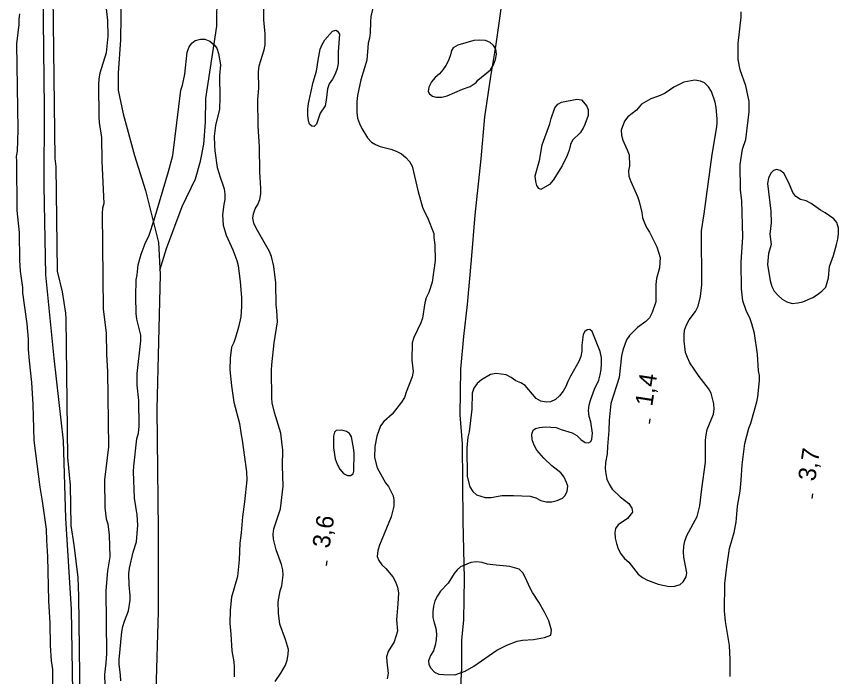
# Model space of a CAD drawing. Extents: x 282461 to 284471, y 5554090 to 5557646.
# Drawn here: x 283002.4 to 283143.6, y 5556652 to 5556765.2 of the extents above; entities that cross this region are included whole.
import ezdxf

# ---------------------------------------------------------------- set-up
doc = ezdxf.new("R2010")
doc.units = 0
for name, color, linetype in [('Niveau 2', 7, 'Continuous'), ('Niveau 22', 7, 'Continuous'), ('Niveau 3', 7, 'Continuous'), ('Niveau 4', 7, 'Continuous')]:
    doc.layers.add(name, color=color, linetype=linetype)

msp = doc.modelspace()

# ---------------------------------------------------------------- linework, layer by layer
at = {"layer": 'Niveau 2'}
for points in [[(283008.69, 5556768.78), (283009.02, 5556740.89), (283009.21, 5556739.5), (283009.42, 5556721.51), (283010.28, 5556717.97), (283010.85, 5556714.31), (283010.92, 5556713.38), (283011.2, 5556689.57), (283011.66, 5556684.8), (283011.8, 5556677.88)], [(283046.89, 5556651.11), (283047.86, 5556652.51), (283048.66, 5556653.92), (283048.94, 5556654.79), (283049.1, 5556655.73), (283049.15, 5556656.6), (283048.67, 5556658.34), (283047.65, 5556660.94), (283047.45, 5556662.86), (283047.37, 5556664.77), (283047.75, 5556666.64), (283048.03, 5556667.51), (283048.24, 5556669.38), (283048.18, 5556670.25), (283047.99, 5556671.17), (283047.03, 5556673.72), (283046.6, 5556675.52), (283046.53, 5556676.39), (283046.64, 5556677.32), (283047.82, 5556680.76), (283048.24, 5556684.6), (283048.14, 5556688.09), (283048.17, 5556690.82), (283048.1, 5556691.75), (283047.84, 5556693.72), (283046.75, 5556697.26), (283046.38, 5556698.94), (283046.32, 5556699.75), (283046.26, 5556704.52), (283046.31, 5556705.45), (283046.73, 5556709.23), (283047.27, 5556712.84), (283047.19, 5556714.76), (283047.06, 5556715.75), (283047.01, 5556719.52), (283046.63, 5556722.31), (283046.26, 5556724.05), (283045.9, 5556724.92), (283043.59, 5556728.9), (283043.23, 5556729.77), (283043.05, 5556730.64), (283043.15, 5556731.39), (283043.43, 5556732.21), (283043.89, 5556732.97), (283044.23, 5556733.85), (283044.39, 5556734.78), (283044.44, 5556735.71), (283044.23, 5556738.56), (283044.18, 5556742.86), (283043.96, 5556746.4), (283043.91, 5556750.99), (283044.06, 5556752.91), (283044.03, 5556755.76), (283044.13, 5556756.75), (283044.97, 5556759.49), (283045.14, 5556760.36), (283045.17, 5556762.28), (283044.91, 5556764.66), (283044.87, 5556768.56)], [(283064.16, 5556768.78), (283063.33, 5556765.23), (283063.23, 5556764.29), (283063.19, 5556762.43), (283063.08, 5556761.5), (283062.86, 5556760.63), (283062.61, 5556757.72), (283061.6, 5556754.39), (283060.99, 5556751.65), (283060.89, 5556750.67), (283060.91, 5556748.75), (283061.04, 5556747.76), (283061.34, 5556746.89), (283061.76, 5556746.03)], [(283017.82, 5556767.14), (283018.09, 5556764.52), (283018.12, 5556761.85), (283017.86, 5556758.99), (283016.74, 5556755.49), (283016.57, 5556754.56), (283016.53, 5556753.57), (283016.59, 5556748.04), (283016.66, 5556747.05), (283017.04, 5556744.44), (283017.09, 5556740.43), (283017.47, 5556733.16), (283017.24, 5556732.34), (283017.14, 5556731.41), (283017.33, 5556715.01), (283017.85, 5556710.94), (283017.89, 5556707.22), (283018.1, 5556704.31), (283018.25, 5556691.4), (283017.56, 5556685.69), (283017.62, 5556680.98), (283017.87, 5556679.01), (283018.12, 5556678.14), (283018.37, 5556676.22), (283018.47, 5556672.5), (283018.1, 5556670.11), (283017.79, 5556666.73), (283017.91, 5556655.92), (283017.82, 5556654.23), (283017.55, 5556652.31), (283017.63, 5556650.39)], [(283128.26, 5556750.63), (283127.71, 5556753.36), (283126.75, 5556756.08), (283126.38, 5556757.88), (283126.4, 5556760.61), (283126.93, 5556765.09), (283126.92, 5556766.02)], [(283057.71, 5556759.18), (283057.67, 5556757.15), (283057.51, 5556756.28), (283057.17, 5556755.34), (283056.72, 5556754.47), (283056.14, 5556753.7), (283055.86, 5556752.83), (283055.66, 5556750.85), (283055.49, 5556749.92), (283054.58, 5556748.63), (283053.96, 5556746.77), (283053.56, 5556746.36), (283053.15, 5556746.41), (283052.8, 5556746.75), (283052.62, 5556747.33), (283052.49, 5556748.32), (283052.48, 5556749.31), (283052.58, 5556750.29), (283053.41, 5556753.96), (283053.97, 5556755.83), (283054.24, 5556757.75), (283054.62, 5556759.61), (283054.96, 5556760.43), (283055.42, 5556761.25), (283056.73, 5556762.71), (283057.31, 5556762.89), (283057.61, 5556762.72), (283057.9, 5556762.2), (283057.71, 5556759.18)], [(283020.35, 5556651.23), (283020.34, 5556652.22), (283020.09, 5556654.08), (283020.08, 5556654.89), (283020.55, 5556659.61), (283020.71, 5556660.54), (283020.99, 5556661.48), (283021.67, 5556663.23), (283021.99, 5556665.04), (283021.98, 5556665.85), (283021.79, 5556667.71), (283021.77, 5556669.57), (283021.87, 5556670.56), (283022.48, 5556673.3), (283023.04, 5556675.05), (283023.3, 5556677.91), (283023.16, 5556679.71), (283022.72, 5556682.55), (283022.55, 5556687.15), (283022.59, 5556688.08), (283023.12, 5556692.74), (283023.4, 5556693.73), (283023.5, 5556694.95), (283023.45, 5556699.32), (283023.19, 5556701.99), (283023.16, 5556703.97), (283023.8, 5556709.56), (283023.78, 5556710.55), (283023.11, 5556713.27), (283022.98, 5556714.26), (283022.95, 5556717.17), (283023.03, 5556720.02), (283023.2, 5556720.89), (283023.35, 5556722.64), (283023.85, 5556724.45), (283024.53, 5556726.26), (283025.21, 5556727.72), (283026.11, 5556730.35), (283028.57, 5556738.64), (283029.29, 5556741.38), (283030.68, 5556752.57), (283030.96, 5556753.44), (283031.34, 5556755.31), (283031.76, 5556759.1), (283032.1, 5556760.03), (283032.56, 5556760.68), (283033.13, 5556761.09), (283034.06, 5556761.33), (283034.82, 5556761.34), (283035.64, 5556761), (283036.4, 5556760.37), (283036.87, 5556759.8), (283037.17, 5556758.87), (283037.49, 5556756.95), (283037.34, 5556755.09), (283037.38, 5556751.25), (283037.29, 5556749.33), (283036.62, 5556746.53), (283036.41, 5556744.72), (283036.43, 5556743.09), (283036.5, 5556742.16), (283036.94, 5556739.32), (283037.49, 5556737.46), (283037.85, 5556736.54), (283038.09, 5556735.67), (283038.22, 5556734.74), (283038.23, 5556733.81), (283038.06, 5556732.99), (283037.85, 5556731.19), (283037.93, 5556729.44), (283038.47, 5556727.7), (283039.61, 5556725.16), (283040.27, 5556723.36), (283040.51, 5556722.49), (283040.89, 5556719.7), (283041.1, 5556717.03)], [(283081.39, 5556753.91), (283081.67, 5556754.32), (283083.86, 5556756.09), (283084.38, 5556756.91), (283084.72, 5556757.85), (283084.88, 5556758.78), (283084.75, 5556759.6), (283084.4, 5556760.23), (283083.81, 5556760.75), (283082.99, 5556761.09), (283082, 5556761.19), (283081.01, 5556761.12), (283078.23, 5556760.33), (283077.42, 5556759.86), (283077.14, 5556759.39), (283076.97, 5556758.63), (283076.63, 5556757.7), (283076.18, 5556756.82), (283075.66, 5556756.06), (283075.09, 5556755.41), (283074.34, 5556754.76), (283073.71, 5556754), (283073.25, 5556753.12), (283073.15, 5556752.36), (283073.38, 5556751.96), (283073.91, 5556751.56), (283074.55, 5556751.39), (283075.48, 5556751.4), (283076.41, 5556751.64), (283079.07, 5556752.78), (283080.35, 5556753.2), (283081.39, 5556753.91)], [(283120.09, 5556728.47), (283120.58, 5556731.39), (283121.91, 5556741.53), (283122.67, 5556745.96), (283122.78, 5556746.83), (283122.77, 5556747.65), (283122.63, 5556749.62), (283122.44, 5556750.55), (283121.84, 5556752.35), (283121.31, 5556753.16), (283120.6, 5556753.85), (283119.9, 5556754.13), (283118.97, 5556754.29), (283117.05, 5556753.98), (283115.37, 5556753.09), (283113.87, 5556752.08), (283113.01, 5556751.66), (283111.38, 5556751.12), (283109.82, 5556750.17)], [(283100.06, 5556746.7), (283099.77, 5556746.06), (283099.26, 5556745.24), (283097.94, 5556744), (283097.6, 5556743.24), (283097.38, 5556742.31), (283097.04, 5556741.38), (283096.19, 5556739.62), (283094.65, 5556737.16), (283094.02, 5556736.4), (283092.51, 5556735.57), (283092.16, 5556735.74), (283091.81, 5556736.2), (283091.63, 5556736.9), (283091.56, 5556737.88), (283092.28, 5556740.51), (283092.72, 5556743.19), (283094.07, 5556746.81), (283094.29, 5556747.74), (283094.91, 5556749.55), (283095.42, 5556750.19), (283096.06, 5556750.55), (283098.67, 5556751.05), (283099.48, 5556750.94), (283100.43, 5556749.85), (283100.61, 5556749.21), (283100.62, 5556748.22), (283100.06, 5556746.7)], [(283109.82, 5556750.17), (283108.96, 5556749.17), (283107.46, 5556747.99), (283106.89, 5556747.29), (283106.33, 5556745.71), (283106.34, 5556744.84), (283106.58, 5556744.03), (283107.36, 5556742.35), (283107.66, 5556741.48), (283107.74, 5556739.62), (283107.57, 5556738.74), (283107.64, 5556737.81), (283107.94, 5556736.89), (283109.08, 5556734.34), (283109.38, 5556733.47), (283109.87, 5556731.61), (283109.99, 5556730.68), (283110.3, 5556729.82), (283110.65, 5556729.01), (283111.19, 5556728.2), (283112.44, 5556725.71), (283112.98, 5556723.86), (283112.89, 5556722.11), (283112.39, 5556720.24), (283112.28, 5556719.25), (283112.26, 5556716.28), (283111.64, 5556714.42), (283111.19, 5556713.54), (283110.55, 5556712.89), (283109.11, 5556711.83), (283107.73, 5556710.47), (283107.22, 5556709.77), (283106.6, 5556707.96), (283106.38, 5556707.02), (283105.95, 5556703.3), (283104.55, 5556698.8), (283104.24, 5556695.95), (283104.2, 5556694.2), (283103.94, 5556691.46), (283103.9, 5556690.18), (283103.63, 5556688.67), (283103.58, 5556687.68), (283103.65, 5556686.75), (283103.83, 5556685.82), (283104.25, 5556684.95), (283104.78, 5556684.14), (283106.14, 5556682.82), (283107.61, 5556681.68), (283108.14, 5556680.87), (283108.26, 5556680.17), (283107.4, 5556679.06), (283105.79, 5556677.99), (283105.33, 5556677.34), (283105.22, 5556676.7), (283105.29, 5556675.72), (283105.48, 5556674.79), (283105.78, 5556673.86), (283106.25, 5556672.99), (283106.9, 5556672.24), (283107.61, 5556671.61), (283109.2, 5556669.54), (283109.97, 5556668.96), (283110.84, 5556668.51), (283112.66, 5556667.83), (283114.52, 5556667.39), (283115.51, 5556667.46), (283116.44, 5556667.76), (283116.96, 5556668.23), (283117.47, 5556669.05), (283117.58, 5556669.75), (283117.08, 5556672.42), (283117.01, 5556673.35), (283117.06, 5556674.34), (283117.22, 5556675.21), (283117.56, 5556676.15), (283119.33, 5556679.43), (283119.83, 5556681.24), (283120.14, 5556684.15), (283120.79, 5556688.75), (283120.8, 5556692.53), (283120.91, 5556693.46), (283121.07, 5556694.34), (283122.14, 5556696.97), (283122.25, 5556697.84), (283122.24, 5556698.77), (283121.75, 5556700.57), (283121.28, 5556701.38), (283119.68, 5556703.46), (283118.08, 5556705.82), (283117.67, 5556706.69), (283117.37, 5556707.56), (283117.11, 5556709.53), (283117.1, 5556710.52), (283117.2, 5556711.4), (283117.54, 5556712.33), (283118, 5556713.15), (283119.09, 5556714.62), (283119.54, 5556715.5), (283119.93, 5556717.19), (283120.14, 5556719.17), (283120.09, 5556728.47)], [(283125.01, 5556651.95), (283125.03, 5556654.86), (283124.89, 5556657.3), (283124.2, 5556661.42), (283124.06, 5556663.22), (283124.12, 5556667.93), (283124.44, 5556670.78), (283124.92, 5556673.92), (283125.7, 5556676.67), (283126.03, 5556678.47), (283126.29, 5556681.21), (283126.73, 5556683.77), (283126.94, 5556685.63), (283127.08, 5556688.31), (283127.56, 5556691.97), (283128.23, 5556694.6), (283128.56, 5556695.42), (283129.63, 5556699.09), (283129.79, 5556699.96), (283130.05, 5556702.76), (283130.04, 5556703.63), (283129.91, 5556704.44), (283129.7, 5556707.29), (283129.2, 5556710.83), (283128.77, 5556712.51), (283128.47, 5556713.32), (283127.76, 5556714.76), (283127.21, 5556716.44), (283126.96, 5556718.47), (283126.9, 5556723.06), (283127.2, 5556727.37), (283127.01, 5556733.65), (283126.81, 5556735.45), (283126.76, 5556739.86), (283127.14, 5556742.48), (283127.7, 5556744.12), (283128.28, 5556748.89), (283128.26, 5556750.63)], [(283061.76, 5556746.03), (283062.76, 5556744.41), (283063.41, 5556743.66), (283064.11, 5556743.26), (283064.93, 5556742.92), (283066.74, 5556742.48), (283067.67, 5556742.14), (283068.55, 5556741.69), (283069.31, 5556741.06), (283069.96, 5556740.37), (283070.38, 5556739.56), (283071.42, 5556735.15), (283072.2, 5556732.49), (283072.56, 5556731.62), (283073.04, 5556730.75), (283074.12, 5556727.97), (283074.13, 5556727.28), (283074.32, 5556726.06), (283074.35, 5556723.33), (283073.87, 5556719.66), (283073.25, 5556717.85), (283072.79, 5556716.97), (283072.57, 5556716.1), (283072.2, 5556713.48), (283071.92, 5556712.66), (283070.67, 5556710.15), (283070.39, 5556709.21), (283070.36, 5556706.25), (283070.56, 5556704.28), (283070.4, 5556703.4), (283069.38, 5556700.77), (283069.1, 5556699.84), (283068.59, 5556699.02), (283066.99, 5556696.97), (283065.55, 5556695.73), (283064.97, 5556694.97), (283064.36, 5556693.22), (283063.97, 5556691.41), (283063.93, 5556689.55), (283064.42, 5556687.76), (283065.85, 5556685.21), (283066.32, 5556684.58), (283067.15, 5556682.96), (283067.28, 5556682.21), (283067.23, 5556681.22), (283066.79, 5556679.35), (283064.81, 5556674.51), (283064.53, 5556673.57), (283064.42, 5556672.58), (283064.67, 5556671.89), (283065.2, 5556671.14), (283065.9, 5556670.51), (283067.08, 5556669.07), (283067.56, 5556668.2), (283067.86, 5556667.28), (283068.04, 5556666.35), (283067.95, 5556664.43), (283067.69, 5556661.7), (283067.89, 5556659.72), (283067.33, 5556657.91), (283066.3, 5556656.27), (283066.02, 5556655.34), (283066.03, 5556654.47), (283066.29, 5556652.5), (283066.13, 5556651.56)], [(283132.04, 5556726.12), (283131.59, 5556724.55), (283131.44, 5556722.69), (283131.88, 5556719.85), (283132.18, 5556718.92), (283132.6, 5556718.12), (283133.25, 5556717.37), (283133.95, 5556716.74), (283134.77, 5556716.28), (283135.7, 5556716), (283136.63, 5556716.07), (283137.5, 5556716.26), (283139.23, 5556717.03), (283140.04, 5556717.5), (283140.79, 5556718.09), (283141.48, 5556718.8), (283141.92, 5556720.37), (283142.08, 5556722.35), (283142.75, 5556724.22), (283143.31, 5556726.08), (283143.53, 5556727.01), (283143.64, 5556728), (283143.62, 5556728.93), (283143.32, 5556729.86), (283142.85, 5556730.49), (283141.33, 5556731.52), (283140.51, 5556731.97), (283138.93, 5556733.12), (283138.05, 5556733.57), (283137.12, 5556733.85), (283136.3, 5556734.36), (283135.77, 5556735), (283135.11, 5556736.67), (283134.22, 5556738.35), (283133.63, 5556738.81), (283132.99, 5556738.97), (283132.47, 5556738.79), (283132.01, 5556738.32), (283131.62, 5556737.5), (283131.45, 5556736.57), (283132.03, 5556731.82), (283132.05, 5556729.84), (283131.84, 5556727.86), (283132.04, 5556726.12)], [(283041.1, 5556717.03), (283041.12, 5556715.46), (283040.97, 5556713.71), (283040.58, 5556711.9), (283040.08, 5556710.15), (283039.8, 5556709.28), (283039.4, 5556708.46), (283039.13, 5556706.59), (283039.1, 5556704.62), (283039.36, 5556701.83), (283039.8, 5556699.04), (283040.77, 5556695.39), (283041.03, 5556693.41), (283041.22, 5556692.54), (283041.98, 5556687.08), (283041.99, 5556685.74), (283041.63, 5556681.96), (283041.26, 5556679.34), (283041.05, 5556676.6), (283040.78, 5556674.85), (283040.7, 5556672), (283040.39, 5556669.15), (283039.38, 5556665.59), (283039.12, 5556663.37), (283039.09, 5556661.1), (283039.28, 5556659.25), (283039.43, 5556656.34), (283039.75, 5556654.48), (283039.81, 5556653.55), (283039.83, 5556651.92)], [(283102.67, 5556707.73), (283101.35, 5556711.2), (283100.94, 5556711.49), (283100.47, 5556711.48), (283100.07, 5556711.19), (283099.78, 5556710.66), (283099.52, 5556708.8), (283099.53, 5556707.81), (283099.36, 5556706.88), (283099.03, 5556706), (283097.6, 5556703.49), (283097.15, 5556702.61), (283096.81, 5556701.73), (283096.35, 5556700.91), (283095.72, 5556700.15), (283095.03, 5556699.5), (283094.17, 5556699.09), (283093.41, 5556699.02), (283092.48, 5556699.24), (283091.72, 5556699.7), (283089.83, 5556701.88), (283089.07, 5556702.34), (283088.19, 5556702.68), (283087.43, 5556703.25), (283086.55, 5556703.71), (283084.81, 5556703.98), (283083.88, 5556703.79), (283082.32, 5556702.9), (283081.57, 5556702.25), (283081, 5556701.43), (283080.72, 5556700.56), (283080.64, 5556697.82), (283080.22, 5556693.98), (283079.94, 5556693.05), (283079.78, 5556691.19), (283079.84, 5556686.31), (283080.33, 5556684.51), (283080.8, 5556683.7), (283081.45, 5556683.13), (283082.97, 5556682.68), (283083.95, 5556682.69), (283085.81, 5556683), (283087.79, 5556683.03), (283090.69, 5556682.94), (283091.63, 5556682.61), (283092.5, 5556682.15), (283093.44, 5556681.93), (283094.37, 5556681.94), (283095.29, 5556682.18), (283096.22, 5556682.54), (283096.68, 5556683.01), (283097.02, 5556683.77), (283097.13, 5556684.65), (283096.94, 5556685.28), (283096.53, 5556686.15), (283095.94, 5556686.9), (283094.41, 5556688.1), (283093, 5556689.42), (283091.82, 5556690.8), (283091.35, 5556691.67), (283091.04, 5556692.6), (283090.97, 5556693.58), (283091.2, 5556694.23), (283091.6, 5556694.52), (283092.3, 5556694.7), (283093.29, 5556694.83), (283095.15, 5556694.68), (283096.02, 5556694.34), (283097.89, 5556693.78), (283098.71, 5556693.33), (283099.36, 5556692.64), (283100.12, 5556692.12), (283100.7, 5556692.07), (283101.1, 5556692.31), (283101.27, 5556692.72), (283101.38, 5556693.71), (283101.12, 5556695.68), (283100.82, 5556696.61), (283100.69, 5556697.59), (283100.8, 5556698.52), (283101.02, 5556699.4), (283101.7, 5556701.27), (283102.49, 5556702.84), (283102.71, 5556703.72), (283102.88, 5556704.65), (283102.92, 5556705.64), (283102.91, 5556706.63), (283102.67, 5556707.73)], [(283060.31, 5556691.2), (283060, 5556693.11), (283059.64, 5556693.69), (283059.11, 5556694.03), (283058.3, 5556694.25), (283057.37, 5556694.19), (283057.08, 5556693.89), (283056.92, 5556693.19), (283056.88, 5556691.22), (283057.19, 5556689.3), (283057.5, 5556688.38), (283057.97, 5556687.57), (283058.62, 5556686.82), (283059.32, 5556686.43), (283059.84, 5556686.43), (283060.25, 5556686.73), (283060.41, 5556687.19), (283060.44, 5556690.33), (283060.31, 5556691.2)], [(283011.8, 5556677.88), (283012.31, 5556674.57), (283013.01, 5556668.93), (283013.11, 5556665.73), (283013.32, 5556647.68), (283013.52, 5556640.64), (283013.74, 5556622.54), (283013.66, 5556619.34), (283013.28, 5556616.42), (283013.48, 5556599.66), (283013.33, 5556597.97), (283013.38, 5556593.37), (283013.48, 5556584.81), (283014.19, 5556579.23), (283014.33, 5556577.37), (283014.4, 5556570.85), (283014.19, 5556569.22), (283014.47, 5556565.33), (283014.52, 5556561.13)], [(283094.31, 5556659.94), (283093.88, 5556661.51), (283093.11, 5556663.01), (283092.16, 5556664.74), (283091.09, 5556666.36), (283090.61, 5556667.23), (283089.9, 5556668.91), (283089.42, 5556669.77), (283088.77, 5556670.41), (283087.2, 5556670.85), (283084.28, 5556671.11), (283083.35, 5556671.27), (283082.42, 5556671.55), (283081.43, 5556671.66), (283080.5, 5556671.53), (283078.7, 5556670.81), (283078.13, 5556670.28), (283077.61, 5556669.64), (283076.58, 5556668), (283075.26, 5556666.58), (283074.75, 5556665.82), (283074.29, 5556664.94), (283074.07, 5556664.01), (283073.97, 5556663.08), (283073.98, 5556662.09), (283074.16, 5556661.16), (283074.47, 5556660.23), (283074.59, 5556659.25), (283074.55, 5556658.26), (283074.38, 5556657.32), (283074.05, 5556656.39), (283073.53, 5556655.57), (283073.19, 5556654.64), (283073.26, 5556654.05), (283073.61, 5556653.42), (283074.26, 5556652.73), (283074.97, 5556652.39), (283075.78, 5556652.28), (283077.76, 5556652.24), (283079.5, 5556652.9), (283081, 5556653.74), (283084.92, 5556656.46), (283086.66, 5556657.35), (283088.45, 5556658.01), (283089.38, 5556658.2), (283091.24, 5556658.33), (283093.16, 5556658.65), (283094.2, 5556659.07), (283094.31, 5556659.94)]]:
    msp.add_lwpolyline(points, dxfattribs=at)
at = {"layer": 'Niveau 22'}
for points in [[(283020.46, 5556773.13), (283020.29, 5556761.2), (283019.89, 5556755.49), (283019.93, 5556752.58), (283020.79, 5556748.52), (283022.7, 5556741.4), (283024.63, 5556735.37), (283026.83, 5556726.44), (283027.13, 5556720.97), (283026.55, 5556697.87), (283026.79, 5556677.05), (283026.8, 5556663.13), (283026.38, 5556649.39), (283026.46, 5556643.11), (283027.04, 5556632.99), (283028.82, 5556620.56), (283035.29, 5556600.66), (283039.83, 5556591.06), (283043.54, 5556584.79), (283047.38, 5556577.59), (283050.11, 5556573.44), (283053.88, 5556569.29), (283059.27, 5556565.63), (283066.29, 5556562.11)], [(283006.98, 5556769.57), (283007.22, 5556749.54), (283007.15, 5556736.15), (283007.44, 5556720.91), (283008.89, 5556706.6), (283010.46, 5556692.42), (283010.85, 5556679.15), (283011.85, 5556663.45), (283012.21, 5556642.26), (283012.15, 5556624.84), (283012.41, 5556602.72), (283012.03, 5556585.6), (283012.07, 5556571.98), (283012.72, 5556556.97)], [(283086.02, 5556769.38), (283084.73, 5556760.06), (283083.86, 5556754.93), (283082.81, 5556747.99), (283082.22, 5556740.82), (283081.17, 5556731.16), (283080.56, 5556723.48), (283079.84, 5556715.79), (283079.21, 5556710.32), (283078.69, 5556704.73), (283078.58, 5556696.89), (283078.99, 5556691.89), (283079.09, 5556678.63), (283079.36, 5556668.77), (283079.21, 5556661.67), (283078.9, 5556658.18), (283078.89, 5556653.43), (283078.46, 5556645.78)], [(283027.09, 5556721.7), (283028.24, 5556725.41), (283030.91, 5556732.6), (283033.18, 5556737.4), (283034.07, 5556740.43), (283034.62, 5556743.35), (283034.93, 5556747.07), (283034.99, 5556751.15), (283036.86, 5556763.55), (283036.91, 5556769.14)]]:
    msp.add_lwpolyline(points, dxfattribs=at)
at = {"layer": 'Niveau 3'}
for p, q in [((283111.15, 5556695.38), (283111.27, 5556696.17)), ((283139.13, 5556682.53), (283139.25, 5556683.32)), ((283055.71, 5556671.02), (283055.83, 5556671.81))]:
    msp.add_line(p, q, dxfattribs=at)
at = {"layer": 'Niveau 4'}
for points in [[(283007.65, 5556675.33), (283007.62, 5556677.25), (283006.93, 5556682.07), (283006.49, 5556684.46), (283005.46, 5556692.48), (283005.33, 5556698.66), (283005.11, 5556702.44), (283004.66, 5556706.16), (283004.52, 5556708.08), (283004.5, 5556709.83), (283004.29, 5556712.51), (283003.53, 5556717.8), (283003.52, 5556718.73), (283003.14, 5556721.52), (283003, 5556723.44), (283002.94, 5556728.16), (283002.55, 5556731.94), (283002.51, 5556740.39), (283002.44, 5556741.2), (283002.6, 5556742.14), (283002.74, 5556745.81), (283002.5, 5556760.54), (283002.93, 5556763.87), (283002.92, 5556764.74), (283003.03, 5556765.67)], [(283008.75, 5556646.33), (283008.67, 5556653.15), (283008.47, 5556654.66), (283008.27, 5556657.28), (283008.22, 5556661.12), (283008, 5556664.96), (283007.85, 5556672.53), (283007.65, 5556675.33)]]:
    msp.add_lwpolyline(points, dxfattribs=at)

# ---------------------------------------------------------------- texts
at = {"layer": 'Niveau 3'}
for s, p in [('1,4  ', (283111.63, 5556698.22)), ('3,7  ', (283139.61, 5556685.37)), ('3,6  ', (283056.19, 5556673.86))]:
    msp.add_text(s, height=3, rotation=81.0957, dxfattribs=at).set_placement(p)

doc.saveas('drawing.dxf')
